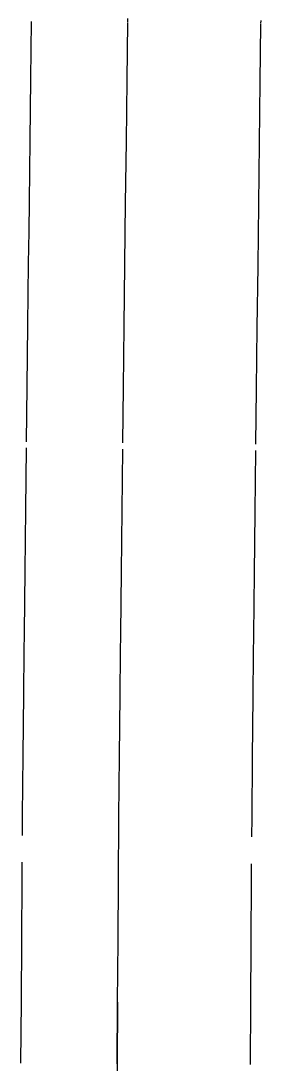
# Model space of a CAD drawing. Extents: x 1313964 to 1316843, y 2087046 to 2096619.
# Drawn here: x 1314345.78 to 1314355.55, y 2089391.72 to 2089434.41 of the extents above; entities that cross this region are included whole.
import ezdxf

# ---------------------------------------------------------------- set-up
doc = ezdxf.new("R2010")
doc.units = 0
doc.layers.add('B-Gen-Object', color=7, linetype='Continuous')

msp = doc.modelspace()

# ---------------------------------------------------------------- linework, layer by layer
for p, q in [((1314349.749, 2089400.183), (1314349.757, 2089401.273)), ((1314349.757, 2089401.272), (1314349.757, 2089401.273)), ((1314349.744, 2089399.513), (1314349.749, 2089400.183)), ((1314349.728, 2089397.014), (1314349.744, 2089399.513)), ((1314349.711, 2089394.513), (1314349.728, 2089397.013)), ((1314349.728, 2089397.013), (1314349.728, 2089397.014)), ((1314349.711, 2089394.513), (1314349.695, 2089392.014)), ((1314349.695, 2089392.014), (1314349.694, 2089391.719))]:
    msp.add_line(p, q)
at = {"layer": 'B-Gen-Object'}
for p, q in [((1314346.182, 2089432.06), (1314346.211, 2089434.395)), ((1314350.128, 2089434.381), (1314350.129, 2089434.508)), ((1314355.544, 2089434.313), (1314355.546, 2089434.439)), ((1314350.098, 2089432.011), (1314350.127, 2089434.346)), ((1314355.514, 2089431.944), (1314355.544, 2089434.278)), ((1314346.151, 2089429.556), (1314346.182, 2089432.057)), ((1314350.067, 2089429.508), (1314350.098, 2089432.008)), ((1314355.483, 2089429.441), (1314355.514, 2089431.941)), ((1314346.12, 2089427.059), (1314346.151, 2089429.556)), ((1314350.037, 2089427.011), (1314350.067, 2089429.508)), ((1314355.453, 2089426.945), (1314355.483, 2089429.442)), ((1314346.106, 2089425.852), (1314346.12, 2089427.057)), ((1314350.022, 2089425.805), (1314350.037, 2089427.009)), ((1314355.438, 2089425.739), (1314355.453, 2089426.944)), ((1314346.09, 2089424.558), (1314346.106, 2089425.851)), ((1314350.007, 2089424.512), (1314350.022, 2089425.805)), ((1314355.423, 2089424.448), (1314355.438, 2089425.741)), ((1314346.061, 2089422.054), (1314346.09, 2089424.555)), ((1314349.978, 2089422.009), (1314350.007, 2089424.509)), ((1314355.394, 2089421.945), (1314355.423, 2089424.446)), ((1314346.032, 2089419.557), (1314346.061, 2089422.054)), ((1314349.949, 2089419.512), (1314349.978, 2089422.009)), ((1314355.365, 2089419.45), (1314355.394, 2089421.946)), ((1314346.006, 2089417.308), (1314346.032, 2089419.555)), ((1314349.923, 2089417.263), (1314349.949, 2089419.51)), ((1314355.339, 2089417.201), (1314355.365, 2089419.448)), ((1314345.976, 2089414.552), (1314346.004, 2089417.052)), ((1314349.893, 2089414.509), (1314349.92, 2089417.009)), ((1314355.309, 2089414.45), (1314355.336, 2089416.95)), ((1314345.949, 2089412.056), (1314345.976, 2089414.552)), ((1314349.865, 2089412.013), (1314349.893, 2089414.509)), ((1314355.282, 2089411.954), (1314355.309, 2089414.45)), ((1314345.922, 2089409.554), (1314345.949, 2089412.052)), ((1314349.838, 2089409.512), (1314349.865, 2089412.01)), ((1314355.255, 2089409.454), (1314355.282, 2089411.951)), ((1314345.914, 2089408.764), (1314345.922, 2089409.552)), ((1314349.83, 2089408.722), (1314349.838, 2089409.51)), ((1314355.246, 2089408.664), (1314355.255, 2089409.453)), ((1314345.896, 2089407.053), (1314345.914, 2089408.762)), ((1314349.812, 2089407.013), (1314349.83, 2089408.722)), ((1314355.229, 2089406.957), (1314355.246, 2089408.666)), ((1314345.87, 2089404.55), (1314345.896, 2089407.051)), ((1314349.787, 2089404.51), (1314349.812, 2089407.011)), ((1314355.203, 2089404.455), (1314355.229, 2089406.955)), ((1314345.846, 2089402.103), (1314345.87, 2089404.55)), ((1314349.762, 2089402.063), (1314349.787, 2089404.51)), ((1314355.179, 2089402.009), (1314355.203, 2089404.455)), ((1314345.84, 2089401.301), (1314345.846, 2089402.091)), ((1314349.757, 2089401.273), (1314349.762, 2089402.063)), ((1314355.173, 2089401.234), (1314355.179, 2089402.024)), ((1314345.828, 2089399.54), (1314345.832, 2089400.21)), ((1314349.744, 2089399.513), (1314349.749, 2089400.183)), ((1314355.161, 2089399.477), (1314355.165, 2089400.147)), ((1314345.811, 2089397.04), (1314345.828, 2089399.539)), ((1314349.728, 2089397.014), (1314349.744, 2089399.513)), ((1314355.144, 2089396.978), (1314355.161, 2089399.477)), ((1314345.795, 2089394.539), (1314345.811, 2089397.039)), ((1314349.711, 2089394.513), (1314349.728, 2089397.013)), ((1314355.128, 2089394.478), (1314355.144, 2089396.978)), ((1314345.779, 2089392.039), (1314345.795, 2089394.539)), ((1314349.695, 2089392.014), (1314349.711, 2089394.513)), ((1314355.112, 2089391.979), (1314355.128, 2089394.479))]:
    msp.add_line(p, q, dxfattribs=at)

doc.saveas('drawing.dxf')
